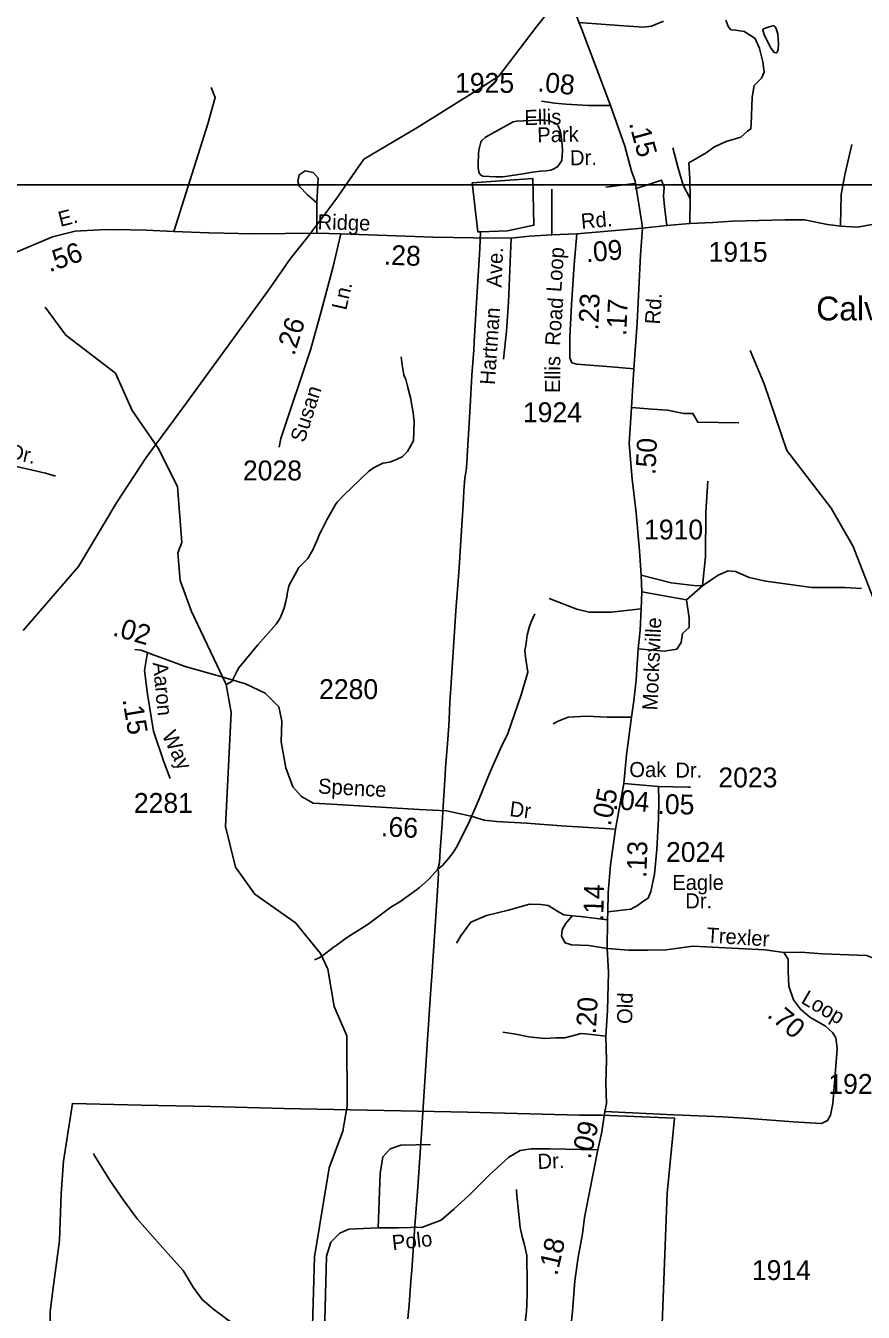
# Model space of a CAD drawing. Extents: x 1473865 to 1648260, y 639067 to 773536.
# Drawn here: x 1561252 to 1566525, y 715019 to 723118 of the extents above; entities that cross this region are included whole.
import ezdxf

# ---------------------------------------------------------------- set-up
doc = ezdxf.new("R2010")
doc.units = 0
for name, color, linetype in [('Exist Boundary Political City Limit New', 7, 'Continuous'), ('Exist Cultural Church with Cemetery Label', 7, 'Continuous'), ('Exist Hydrographic Creek Single Shore', 7, 'Continuous'), ('Exist Hydrographic Misc Water Feature', 7, 'Continuous'), ('Exist Road Non-System Type 51', 7, 'Continuous'), ('Exist Road Non-System Type 51 Label', 7, 'Continuous'), ('Exist Road Secondary Mileage Hundredths English Label', 7, 'Continuous'), ('Exist Road Secondary Type 51 Attributed', 7, 'Continuous'), ('Exist Road Secondary Type 51 Label', 7, 'Continuous'), ('Exist Road Secondary Type 51 Number Label', 7, 'Continuous'), ('Exist Utilities Electrical Transmission Line', 7, 'Continuous'), ('Map Preparation Boundary City Limit Buffer Line', 7, 'Continuous'), ('Map Preparation Inset Cut Line', 7, 'Continuous')]:
    doc.layers.add(name, color=color, linetype=linetype)

msp = doc.modelspace()

# ---------------------------------------------------------------- linework, layer by layer
at = {"layer": 'Exist Boundary Political City Limit New'}
msp.add_lwpolyline([(1565258.4, 714944.4), (1565290.9, 715767.9), (1565337.4, 716240.4), (1564879.2, 716259.2), (1564738, 716259.2), (1564033.2, 716277.7), (1562876.1, 716302.2), (1562418.1, 716314.1), (1561979.4, 716321.4), (1561546.2, 716333.9), (1561489.8, 715969.6), (1561474.1, 715765.5), (1561464.8, 715470.2), (1561419.8, 715140.9), (1561405.5, 715022.2), (1561404.6, 714694)], dxfattribs=at)
at = {"layer": 'Exist Hydrographic Creek Single Shore'}
msp.add_lwpolyline([(1563054.1, 714787), (1563070.1, 715367.7), (1563162.1, 715927.1), (1563249.1, 716158.4), (1563276.1, 716315.4), (1563274.1, 716758.6), (1563193.1, 716944.1), (1563155.1, 717177.9), (1563107.1, 717277.3), (1562951.1, 717470.9), (1562695.2, 717650), (1562573.2, 717819.9), (1562510.1, 718077.2), (1562545.2, 718795.4), (1562514.1, 718970), (1562296.1, 719430.6), (1562224.2, 719625.8), (1562209.2, 719800), (1562235.1, 719865.1), (1562207.1, 720216.9), (1562085.1, 720459), (1561922.1, 720695.4), (1561817.1, 720930.5), (1561504.1, 721170), (1561373.2, 721346.6)], dxfattribs=at)
at = {"layer": 'Exist Hydrographic Misc Water Feature'}
msp.add_line((1564114.6, 721821.3), (1564285.6, 721826.9), dxfattribs=at)
for points in [[(1565948.4, 723115.2), (1565955.6, 723116.7), (1565963.6, 723116.6), (1565971.5, 723110.7), (1565977.2, 723100.7), (1565986.6, 723064.4), (1565989.8, 723032.4), (1565991.4, 723008.5), (1565990.3, 722968.3), (1565984.1, 722952), (1565976, 722947.3), (1565964.1, 722949.2), (1565940.8, 722981.6), (1565902.4, 723062.8), (1565893.2, 723089.3), (1565897.2, 723098.2), (1565927.6, 723109.9), (1565948.4, 723115.2)], [(1564383.4, 722185.9), (1564442.1, 722196.2), (1564492.5, 722201.8), (1564528.9, 722205.2), (1564559.1, 722209.5), (1564577.5, 722216.5), (1564600.3, 722229.2), (1564615.5, 722250.2), (1564626.8, 722269.7), (1564630.5, 722300), (1564630.6, 722333.6), (1564628.6, 722368.1), (1564624.6, 722404.3), (1564620.5, 722438.8), (1564615.9, 722461.9), (1564605.3, 722487.6), (1564588.4, 722504.3), (1564553.1, 722518.2), (1564519.5, 722524.6), (1564477.2, 722523.8), (1564342.8, 722517.5), (1564320.4, 722512.2), (1564223.2, 722459.2), (1564165.3, 722427.5), (1564144.5, 722414.8), (1564123.5, 722395.6), (1564116.8, 722385), (1564105.8, 722335.2), (1564102.1, 722309), (1564100.8, 722249.1), (1564101.2, 722222.9), (1564104.1, 722200.7), (1564105.6, 722194), (1564116.5, 722177.4), (1564130.1, 722170.6), (1564210.3, 722167.3), (1564256.2, 722166.4), (1564383.4, 722185.9)], [(1564285.6, 721826.9), (1564451.3, 721862.1), (1564444.1, 722156.8), (1564063.5, 722128.1), (1564099, 721819.9), (1564114.6, 721821.3)], [(1563847.1, 717808.1), (1563856.2, 717848.1), (1563861.9, 717928.4), (1563867.6, 718007.9), (1563873.5, 718095.6), (1563882.6, 718239.8), (1563892.2, 718399.7), (1563895.2, 718448), (1563898.2, 718495.5), (1563906.5, 718599.6), (1563914.9, 718711), (1563917.8, 718751.2), (1563922.2, 718858.6), (1563928, 718947.1), (1563960.7, 719434.7), (1563980.5, 719706), (1563989.4, 719842.8), (1564005.2, 720102.6), (1564011.1, 720189.5), (1564016.8, 720269.8), (1564026.3, 720333.6), (1564035.4, 720477), (1564050.8, 720721.3), (1564060.8, 720917.2), (1564066.5, 720996.7), (1564072.5, 721077.8), (1564075.6, 721128.6), (1564094.5, 721445), (1564106.7, 721644.2), (1564110.2, 721716.3), (1564114.6, 721821.3)], [(1562514.1, 718970), (1562550.3, 718988.9), (1562573.2, 719036), (1562585.8, 719060.4), (1562594.2, 719076.6), (1562713.4, 719221.2), (1562828.2, 719351), (1562848.9, 719382.5), (1562857.3, 719398.8), (1562870.1, 719430.5), (1562878.5, 719453.3), (1562889.3, 719494.1), (1562898.2, 719533.3), (1562898.4, 719541.6), (1562907.4, 719581.6), (1562911.6, 719597.1), (1562971.7, 719708.3), (1563028.2, 719764.6), (1563058.6, 719818.1), (1563071, 719841.7), (1563092, 719889.7), (1563100.5, 719913.3), (1563111.1, 719936.9), (1563148.8, 720008.4), (1563202.9, 720103.2), (1563213.2, 720119.4), (1563249.9, 720158.9), (1563360.3, 720264.2), (1563409.4, 720310.8), (1563441.9, 720333.9), (1563474.4, 720351.4), (1563500.7, 720364), (1563516.7, 720366.9), (1563550.9, 720373.6), (1563591.2, 720388.4), (1563621.5, 720404.2), (1563635.7, 720416.2), (1563656.2, 720437.1), (1563693.7, 720504.5), (1563698, 720623.4), (1563691.7, 720680.9), (1563673.6, 720777.3), (1563670, 720793), (1563655.3, 720849.9), (1563644.2, 720890.3), (1563640.3, 720901.9), (1563636.7, 720907.7), (1563632.8, 720920.1), (1563625.7, 720958), (1563622.1, 720982.7), (1563615.3, 721034.5)], [(1570608.1, 714860.8), (1570352.1, 715063), (1570170.1, 715165.1), (1570071.1, 715193.3), (1569712.1, 715213.7), (1569555.2, 715315.4), (1569005.1, 715848.4), (1567990.1, 717165.5), (1567262.2, 718119), (1567157.2, 718344.4), (1567067.2, 718438.1), (1567029.1, 718711.3), (1566922.2, 718848), (1566786.2, 719215.1), (1566614.1, 719445.1), (1566462.2, 719838.8), (1566323.1, 720081.2), (1566045.2, 720444.7), (1565901.1, 720864.4), (1565813.2, 721073)], [(1563847.1, 717808.1), (1563875.1, 717832.1), (1563914.4, 717875.7), (1563942.9, 717912.8), (1563965, 717946.9), (1564010.4, 718037), (1564048.1, 718115.1), (1564107, 718250.9), (1564176.8, 718421), (1564252.4, 718591.8), (1564269.2, 718623.4), (1564287.9, 718662.5), (1564371.4, 718905.3), (1564414.1, 719048.1), (1564401.9, 719114.8), (1564398.6, 719145.2), (1564395.5, 719184.7), (1564400.1, 719216.6), (1564404.8, 719248.5), (1564409.5, 719280.4), (1564422.6, 719328.6), (1564435.5, 719368.5), (1564456.6, 719415.6)], [(1563071, 717237), (1563098.8, 717250.4), (1563123.1, 717265.5), (1563188.3, 717314.3), (1563206.5, 717327.9), (1563277.6, 717380.6), (1563407.5, 717461.7), (1563549.8, 717569.6), (1563606.7, 717602.9), (1563712.4, 717678.7), (1563730.8, 717692.3), (1563785.7, 717741.2), (1563794.1, 717749.2), (1563847.1, 717808.1)], [(1563657.7, 714978.3), (1563665.6, 715066.7), (1563679.4, 715242.1), (1563682.3, 715282.3), (1563702.3, 715562.5), (1563719.7, 715805.9), (1563743.2, 716145.9), (1563782, 716736.8), (1563797.6, 716989.3), (1563806.1, 717108.9), (1563808.7, 717132.6), (1563817.4, 717260.5), (1563834.8, 717512.1), (1563849.7, 717739.9), (1563850.9, 717788.3), (1563847.1, 717808.1)], [(1562586.3, 714923.6), (1562574.2, 714936.2), (1562550.5, 714953.1), (1562501.4, 714987.8), (1562434.2, 715037.5), (1562418.5, 715050.1), (1562363.7, 715098.8), (1562305.4, 715176.4), (1562243.5, 715281.8), (1562145.7, 715388.8), (1561954.5, 715607.7), (1561867, 715724.4), (1561783.5, 715846.7), (1561686.9, 716002), (1561679.2, 716017.8)], [(1564395.6, 714955.2), (1564405.2, 715026.4), (1564408.1, 715066.5), (1564409.7, 715138.7), (1564408.9, 715198.6), (1564406.6, 715375.1), (1564392.3, 715442.7), (1564379.2, 715487.3), (1564364.5, 715551.6), (1564341.3, 715776.1), (1564341.6, 715792.5)]]:
    msp.add_lwpolyline(points, dxfattribs=at)
at = {"layer": 'Exist Road Non-System Type 51'}
for p, q in [((1564903.7, 722102.4), (1565084.4, 722123.9)), ((1565436.5, 722030.7), (1565432.5, 721873.3))]:
    msp.add_line(p, q, dxfattribs=at)
for points in [[(1564731.2, 723138.7), (1565017.7, 723117.2), (1565142.3, 723109.2), (1565191.8, 723115.9), (1565266.8, 723146.6)], [(1565659.1, 723153.7), (1565673.8, 723113.2), (1565692.5, 723091.8), (1565720.3, 723090.7), (1565776.5, 723081.3), (1565808.5, 723060.6), (1565844.5, 723038.5), (1565872.5, 722975.2), (1565893.8, 722891.1), (1565902.4, 722825.4), (1565885, 722787.9), (1565839.5, 722742.3), (1565826.1, 722669.4), (1565819.9, 722499.2), (1565818.1, 722468.4), (1565796.7, 722453.7), (1565755.2, 722417.5), (1565662.8, 722389.7), (1565587.8, 722356.2), (1565537, 722318.7), (1565427.2, 722254.4), (1565433.9, 722152.6), (1565436.5, 722030.7)], [(1562183.9, 721823.7), (1562338, 722308.1), (1562398.3, 722500.6), (1562445.6, 722665.4), (1562419.5, 722729)], [(1565436.5, 722030.7), (1565392.4, 722113.7), (1565358.9, 722220.9), (1565325.4, 722349.5)], [(1566382, 721863.1), (1566386.1, 722055.2), (1566409.5, 722179.1), (1566453, 722370.1)], [(1563085.4, 722004), (1563093.5, 722159), (1563062.6, 722194.9), (1563012, 722204.6), (1562972.9, 722178.5), (1562964.7, 722137.8), (1562976.2, 722106.8), (1563025.1, 722054.5), (1563085.4, 722004)], [(1564564.7, 721802.6), (1564564.7, 721977.6), (1564564.7, 722088.9)], [(1565287.9, 721861.3), (1565273.2, 721980.5), (1565267.1, 722046.3), (1565271.6, 722099.5), (1565255.8, 722146.6), (1565179.6, 722121.1), (1565089.8, 722091.7)], [(1563083.8, 721811.5), (1563085.4, 722004)], [(1564259.4, 721018.5), (1564279, 721194.7), (1564292, 721378.5), (1564308.3, 721781.5)], [(1565065.8, 720714.9), (1565197.4, 720704.8), (1565292.7, 720698.5), (1565396.6, 720677.2), (1565453, 720676), (1565483.1, 720622.1), (1565742.5, 720618.3)], [(1561440.2, 720281.7), (1561376.4, 720301.8), (1561166.4, 720349.5), (1560601.8, 720463.5), (1560354.5, 720513.5)], [(1565513, 719592.4), (1565531.2, 719775.8), (1565533.2, 720055.9), (1565546.6, 720250)], [(1565128, 719658.7), (1565316.5, 719610.7), (1565458.2, 719594.7), (1565513, 719592.4)], [(1565513, 719592.4), (1565611.3, 719658.7), (1565675.3, 719686.1), (1565721, 719681.5), (1565807.8, 719645), (1565912.9, 719622.1), (1566200.8, 719580.9), (1566408.7, 719580.9), (1566513.9, 719574.1)], [(1565412.5, 719503.2), (1565513, 719592.4)], [(1564546.8, 719513), (1564722.3, 719445.6), (1564800.4, 719427), (1564938.4, 719426), (1565126.5, 719446.6)], [(1565412.5, 719503.2), (1565428.5, 719388.8), (1565428.5, 719329.4), (1565387.4, 719292.8), (1565378.2, 719235.6), (1565350.8, 719192.2), (1565270.8, 719180.8), (1565108.6, 719194.5)], [(1565131.5, 719553.5), (1565412.5, 719503.2)], [(1564573.2, 718722.5), (1564605.4, 718740.2), (1564667.5, 718765.8), (1564785.7, 718771), (1564913.6, 718766), (1565065.7, 718764.9)], [(1564917.1, 717539.7), (1565061.4, 717555.9), (1565103.1, 717579.7), (1565150.8, 717612.5), (1565172, 717626.5)], [(1564692.1, 717513.4), (1564639.8, 717519.7), (1564606.3, 717540.6), (1564541.4, 717580.4), (1564495.4, 717586.7), (1564424.3, 717588.8), (1564292.5, 717551.1), (1564152.3, 717515.5), (1564054, 717473.6), (1563991.2, 717387.8), (1563964, 717341.7)], [(1564911.9, 717307.7), (1564796.7, 717327.1), (1564687.9, 717331.3), (1564648.1, 717343.8), (1564625.1, 717385.7), (1564629.3, 717425.5), (1564650.2, 717463.2), (1564692.1, 717513.4)], [(1564915.9, 717488.3), (1564744.4, 717509.2), (1564692.1, 717513.4)], [(1566025.8, 717283), (1566132.3, 717285.5), (1566268.7, 717276), (1566548.8, 717264), (1566654.2, 717220.7), (1566720.2, 717204.9), (1566795.4, 717168), (1566902.7, 717120.4), (1566968.3, 717099.5), (1567075.6, 717087.6), (1567111.4, 717081.6), (1567202.3, 716985.1)], [(1564905.4, 716757.6), (1564795.4, 716768.4), (1564749.5, 716772.7), (1564645.3, 716745.4), (1564589.1, 716746), (1564517.2, 716742.4), (1564419.1, 716753.2), (1564337.2, 716769.7), (1564255.2, 716782.3)], [(1563471.7, 715549.2), (1563483.6, 715892.5), (1563501.4, 715997.7), (1563547, 716047.3), (1563614.4, 716071.1), (1563800.8, 716075)], [(1564853.7, 716041.3), (1564552.3, 716047.3), (1564435.3, 716047.3), (1564365.9, 716037.3), (1564294.5, 715995.7), (1564171.6, 715884.6), (1564046.7, 715757.6), (1563947.5, 715668.3), (1563868.2, 715598.8), (1563749.3, 715555.2), (1563598.6, 715551.2), (1563471.7, 715549.2)], [(1563471.7, 715549.2), (1563286.2, 715542.1), (1563228.7, 715516.3), (1563173.2, 715460.8), (1563145.4, 715371.5), (1563133.5, 714889.3), (1563127.7, 714743.3)]]:
    msp.add_lwpolyline(points, dxfattribs=at)
at = {"layer": 'Exist Road Secondary Type 51 Attributed'}
for p, q in [((1564722.2, 721808.9), (1565135.3, 721843.9)), ((1565016.8, 718347.3), (1565236.7, 718327.7))]:
    msp.add_line(p, q, dxfattribs=at)
for points in [[(1564154.6, 724866.5), (1564244.5, 724507.1), (1564325.1, 724211.6), (1564364, 724074.5), (1564406.4, 723950.1), (1564465.8, 723788.9), (1564545.7, 723605.1), (1564643.2, 723371.9), (1564752.8, 723094.8), (1564934.3, 722616.7)], [(1564934.5, 722616.5), (1564794.5, 722616.9), (1564653.1, 722624), (1564583.8, 722631.1), (1564499, 722642.4)], [(1564934.3, 722616.7), (1565023.5, 722359.6), (1565066.6, 722203.2), (1565088.5, 722139.1), (1565129.7, 721890.4), (1565135.3, 721843.9)], [(1565135.3, 721843.9), (1565287.9, 721861.3), (1565432.5, 721873.3), (1565578.4, 721880), (1565701.6, 721888.1), (1566034.5, 721896.7), (1566154.8, 721895.7), (1566300.7, 721866.8), (1566385.1, 721856.8), (1566486.8, 721850.4), (1566617.3, 721873.4), (1566745.6, 721904.4), (1567109.8, 721974.5), (1567322.7, 721999.9), (1567425.4, 721997.5), (1567579.4, 721982.4), (1567901.2, 721945.8), (1568120.5, 721904.5), (1568247.6, 721860), (1568437, 721796.5), (1568573.7, 721720.2), (1568686.8, 721656.5), (1568796.5, 721608.1), (1568851.4, 721591.9)], [(1560401.9, 721329.1), (1560745.2, 721497.7), (1560958.1, 721593.1), (1561241, 721714), (1561420.5, 721789.5), (1561563.6, 721824.5), (1561716.1, 721834.1), (1561813.8, 721835.4), (1562009.8, 721831.4), (1562183.9, 721823.7), (1562405.8, 721813.4), (1562685.9, 721808.7), (1563083.8, 721811.5), (1563236.2, 721809)], [(1565135.3, 721843.9), (1565122.4, 721675.2), (1565101.3, 721247.4), (1565081.2, 720957.5)], [(1563236.2, 721809), (1563188.5, 721602.2), (1563111.6, 721318.5), (1563046.1, 721084.9), (1562858.9, 720519.4), (1562846.9, 720465.6)], [(1563236.2, 721809), (1563817.8, 721786.7), (1564072.1, 721783.6), (1564308.3, 721781.5), (1564424.9, 721793.1), (1564564.7, 721802.6), (1564722.2, 721808.9)], [(1564722.2, 721808.9), (1564705.7, 721614.4), (1564687.8, 721360.5), (1564678.5, 721158.3), (1564677.4, 721026.3), (1564691.2, 720996.2), (1564722.4, 720987.5), (1564937.6, 720971.2), (1565081.2, 720957.5)], [(1565081.2, 720957.5), (1565065.8, 720714.9), (1565051.9, 720487.5), (1565070.4, 720263.4), (1565094.9, 720051.2), (1565117.1, 719812.8), (1565128, 719658.7), (1565131.5, 719553.5), (1565126.5, 719446.6), (1565120, 719313.4), (1565108.6, 719194.5), (1565095.5, 719000.8), (1565080.4, 718866.9), (1565065.7, 718764.9), (1565034.1, 718527.1), (1565016.8, 718347.3)], [(1562018, 719171.9), (1561976.2, 719187.1), (1561939.2, 719190.9)], [(1562018, 719171.9), (1562000.3, 719059.3), (1562017.7, 718909.1), (1562056.8, 718676.2), (1562122.1, 718484.6), (1562162.1, 718379)], [(1564965.9, 718059.4), (1564626.2, 718080.4), (1564405, 718096.8), (1564216.6, 718109.1), (1564138.8, 718117.3), (1564056.9, 718141.9), (1563901.2, 718174.7), (1563729.2, 718182.9), (1563213.1, 718215.6), (1563061.6, 718223.8), (1562987.9, 718264.8), (1562934.6, 718326.3), (1562889.6, 718445.2), (1562860.9, 718609.1), (1562865, 718740.3), (1562844.5, 718830.5), (1562758.5, 718916.6), (1562635.7, 718974), (1562471.8, 719023.1), (1562254.8, 719084.6), (1562119.6, 719133.8), (1562038.1, 719163.8), (1562018, 719171.9)], [(1565016.8, 718347.3), (1564965.9, 718059.4)], [(1565236.7, 718327.7), (1565238.2, 718239.6), (1565235.3, 718125.6), (1565225.9, 717931.7), (1565210.8, 717777.7), (1565188, 717667.7), (1565172, 717626.5)], [(1565236.7, 718327.7), (1565422.8, 718324.3), (1565438.3, 718324)], [(1564965.9, 718059.4), (1564933.1, 717835.8), (1564919.9, 717659.7), (1564917.1, 717539.7), (1564915.9, 717488.3), (1564911.9, 717307.7)], [(1564911.9, 717307.7), (1564920.4, 717159.7), (1564914.5, 716917.7), (1564905.4, 716757.6), (1564908.4, 716605.6), (1564905.2, 716459.6), (1564908.5, 716333.5), (1564899.2, 716283.4)], [(1564911.9, 717307.7), (1565048.5, 717298.2), (1565166.1, 717298.2), (1565285, 717299.3), (1565452.9, 717323.4), (1565696.9, 717310.9), (1565907.9, 717299.8), (1566025.8, 717283), (1566052.9, 717240.9), (1566052.9, 717164.6), (1566056.3, 717071.3), (1566085.8, 716985), (1566129.5, 716926.7), (1566189.1, 716876.3), (1566286.8, 716819.7), (1566332.4, 716779.4), (1566352.1, 716747.1), (1566361.8, 716681.1), (1566358.6, 716646.8)], [(1566358.6, 716646.8), (1566333.4, 716333.1), (1566318.6, 716259.2), (1566300.6, 716225.3), (1566262.4, 716207.7), (1566084.7, 716216.6), (1565808.1, 716238.9), (1565640.9, 716248.9), (1565332.8, 716261.1), (1564899.2, 716283.4)], [(1564899.2, 716283.4), (1564879.5, 716154.4), (1564853.7, 716041.3), (1564769.3, 715614.4), (1564756.6, 715512.4), (1564729.4, 715366.4), (1564708.4, 715216.6), (1564695.1, 715022.8), (1564680, 714880.8)]]:
    msp.add_lwpolyline(points, dxfattribs=at)
at = {"layer": 'Exist Utilities Electrical Transmission Line'}
msp.add_lwpolyline([(1564679.3, 723377), (1564465.2, 723109.4), (1564229.9, 722800.2), (1564101.3, 722716.2), (1563713.9, 722475.5), (1563379.7, 722277.5), (1563204.1, 722024.6), (1563027.1, 721789.8), (1562918.8, 721652.9), (1562780.9, 721453), (1562511.8, 721084.9), (1562246.9, 720720.7), (1562011.1, 720399.5), (1561822.6, 720114.9), (1561584.6, 719713.9), (1561236.3, 719310.2)], dxfattribs=at)
at = {"layer": 'Map Preparation Boundary City Limit Buffer Line'}
msp.add_lwpolyline([(1565258.4, 714944.4), (1565290.9, 715767.9), (1565337.4, 716240.4), (1564879.2, 716259.2), (1564738, 716259.2), (1564033.2, 716277.7), (1562876.1, 716302.2), (1562418.1, 716314.1), (1561979.4, 716321.4), (1561546.2, 716333.9), (1561489.8, 715969.6), (1561474.1, 715765.5), (1561464.8, 715470.2), (1561419.8, 715140.9), (1561405.5, 715022.2), (1561404.6, 714694)], dxfattribs=at)
at = {"layer": 'Map Preparation Inset Cut Line'}
for points in [[(1569802.7, 722115.9), (1550195.5, 722115.9), (1550195.5, 737846.4), (1569802.7, 737846.4), (1569802.7, 722115.9)], [(1530807.2, 678673.7), (1530807.2, 722115.9), (1605695.7, 722115.9), (1605695.7, 695030), (1593323.3, 695030), (1593323.3, 678673.7), (1530807.2, 678673.7)]]:
    msp.add_lwpolyline(points, dxfattribs=at)

# ---------------------------------------------------------------- texts
at = {"layer": 'Exist Cultural Church with Cemetery Label'}
msp.add_text('Calvary Church', height=150, dxfattribs=at).set_placement((1566229.4, 721262.9))
at = {"layer": 'Exist Road Non-System Type 51 Label'}
for s, rotation, p in [('Ave.', 87.61934, (1564247.8, 721468.4)), ('Hartman', 86.00724, (1564205.2, 720855.1)), ('Dr.', 347.20762, (1561139.3, 720395.9)), ('Dr.', 2.49222, (1564476.2, 715920.1)), ('Polo', 6.33023, (1563563.2, 715408.4))]:
    msp.add_text(s, height=95, rotation=rotation, dxfattribs=at).set_placement(p)
at = {"layer": 'Exist Road Secondary Mileage Hundredths English Label'}
for s, rotation, p in [('.08', 354.17366, (1564471.4, 722705.4)), ('.15', 285.40568, (1565048.4, 722504.4)), ('.56', 19.35171, (1561401.6, 721565.2)), ('.09', 4.94152, (1564782.4, 721628.1)), ('.28', 358.0168, (1563504.9, 721614)), ('.23', 87.36883, (1564856.4, 721198.6)), ('.17', 87.18209, (1565032.1, 721163.4)), ('.26', 72.31466, (1562942.3, 721035.9)), ('.50', 87.3354, (1565216.3, 720288)), ('.02', 344.02437, (1561793.5, 719280.8)), ('.15', 279.54175, (1561860.3, 718876.3)), ('.05', 78.69941, (1564934.3, 718075.7)), ('.04', 354.89329, (1564942.5, 718188.2)), ('.05', 358.90312, (1565228.8, 718156.4)), ('.66', 356.90352, (1563487, 718016.6)), ('.13', 88.3934, (1565160, 717751.7)), ('.14', 88.64999, (1564887.9, 717479.3)), ('.20', 86.76743, (1564840.8, 716767.9)), ('.70', 319.76861, (1565913.8, 716882.6)), ('.09', 76.65109, (1564807.4, 715978.7)), ('.18', 77.12064, (1564597.5, 715244.4))]:
    msp.add_text(s, height=125, rotation=rotation, dxfattribs=at).set_placement(p)
at = {"layer": 'Exist Road Secondary Type 51 Label'}
for s, rotation, p in [('Ellis', 1.172, (1564392.3, 722492.8)), ('Park', 1.172, (1564473.4, 722383.1)), ('Dr.', 1.172, (1564679.6, 722238.8)), ('E.', 14.18592, (1561470, 721851.7)), ('Ridge', 358.43689, (1563088.7, 721837)), ('Rd.', 4.94152, (1564751.7, 721839.3)), ('Loop', 85.95868, (1564623.9, 721439.1)), ('Ln.', 77.08033, (1563269.5, 721322.7)), ('Road', 85.95868, (1564615.8, 721100.9)), ('Rd.', 86.03977, (1565244.5, 721235.7)), ('Ellis', 89.53592, (1564616.3, 720805.5)), ('Susan', 72.31466, (1563006.3, 720489.4)), ('Mocksville', 87.44493, (1565228.8, 718806.3)), ('Aaron', 275.4427, (1562051.5, 719107.7)), ('Way', 295.63716, (1562107.4, 718652.6)), ('Spence', 356.80837, (1563090.7, 718285)), ('Dr', 353.10684, (1564294.6, 718142.5)), ('Trexler', 356.25616, (1565536.1, 717347)), ('Old', 88.60521, (1565069.9, 716832.9)), ('Loop', 329.91564, (1566127.5, 716968.8))]:
    msp.add_text(s, height=95, rotation=rotation, dxfattribs=at).set_placement(p)
for s, p in [('Oak', (1565052.1, 718387.8)), ('Dr.', (1565341.9, 718384.3)), ('Eagle', (1565322.7, 717677.4)), ('Dr.', (1565404.5, 717561.1))]:
    msp.add_text(s, height=95, dxfattribs=at).set_placement(p)
at = {"layer": 'Exist Road Secondary Type 51 Number Label'}
for s, p in [('1925', (1563955.3, 722695.7)), ('1915', (1565551.4, 721631.8)), ('1924', (1564382.4, 720622.2)), ('2028', (1562619.5, 720256)), ('1910', (1565145.3, 719883.9)), ('2280', (1563099.1, 718879.2)), ('2023', (1565613.1, 718323.1)), ('2281', (1561932.6, 718162.5)), ('2024', (1565283.4, 717853.7)), ('1923', (1566305.3, 716393.7)), ('1914', (1565824, 715221.4))]:
    msp.add_text(s, height=125, dxfattribs=at).set_placement(p)

doc.saveas('drawing.dxf')
